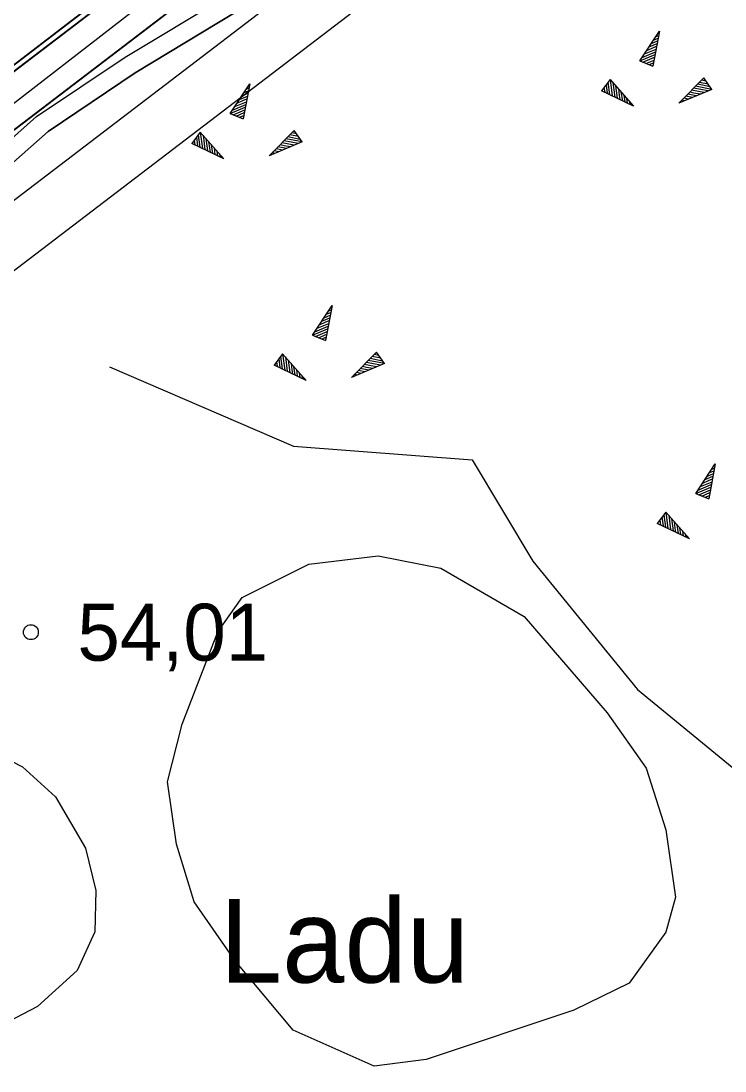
# Model space of a CAD drawing. Extents: x 532503 to 539665, y 6557663 to 6561526.
# Drawn here: x 535416.3 to 535446.57, y 6559734.65 to 6559779.81 of the extents above; entities that cross this region are included whole.
import ezdxf

# ---------------------------------------------------------------- set-up
doc = ezdxf.new("R2010")
doc.units = 0
for name, color, linetype in [('Default', 7, 'Continuous'), ('HALJASTUS', 7, 'Continuous'), ('illumineerimisjooned', 7, 'Continuous'), ('Kaevandatud ala', 7, 'Continuous'), ('kataster', 7, 'Continuous'), ('KORGUS-EH2000', 7, 'Continuous'), ('ME_aktiivne', 7, 'Continuous'), ('PIIR_me', 7, 'Continuous'), ('Plokid', 7, 'Continuous'), ('RELJEEF', 7, 'Continuous'), ('TM_aktiivne', 7, 'Continuous')]:
    doc.layers.add(name, color=color, linetype=linetype)

# ---------------------------------------------------------------- blocks, each defined once
blk = doc.blocks.new('POINT_DISPLAY')
at = {"layer": 'Default'}
blk.add_line((0, 0), (0, 0), dxfattribs=at)

msp = doc.modelspace()

# ---------------------------------------------------------------- linework, layer by layer
at = {"layer": 'illumineerimisjooned'}
for points in [[(534195.15, 6559981.187), (534198.982, 6559981.551), (535160.123, 6560071.768), (535418.528, 6559993.818), (535458.873, 6559929.252), (535494.628, 6559867.696), (535482.599, 6559826.001), (535251.738, 6559649.676), (535250.358, 6559648.526), (535180.445, 6559687.333), (534941.147, 6559814.594), (534876.935, 6559774.719), (534959.617, 6559531.323), (534733.77, 6559483.152), (534375.905, 6559461.866), (534195.514, 6559444.474)], [(535136.963, 6559567.806), (535183.61, 6559682.831), (535250.501, 6559645.706), (535253.17, 6559647.743), (535476.016, 6559817.954)]]:
    msp.add_lwpolyline(points, dxfattribs=at)
msp.add_lwpolyline([(535537.644, 6559868.04), (535535.932, 6559811.278), (535531.57, 6559735.34), (535531.4, 6559680.476), (535535.969, 6559621.33), (535541.688, 6559571.196), (535546.449, 6559503.997), (535276.396, 6559543.285), (535107.957, 6559502.648), (535182.405, 6559686.245), (535250.294, 6559648.566)], close=True, dxfattribs=at)
at = {"layer": 'Kaevandatud ala'}
msp.add_line((535250.5, 6559651.24), (535480.86, 6559827.19), dxfattribs=at)
at = {"layer": 'kataster'}
for points in [[(533947.7, 6559658.95), (533949.2, 6559955.8), (534198.28, 6559979.48), (535159.89, 6560069.73), (535417.31, 6559992.13), (535457.22, 6559928.24), (535504.86, 6559846.09), (535250.3, 6559650.84), (535181.52, 6559689.04), (534941.15, 6559817.08), (534874.65, 6559775.26), (534957.01, 6559532.73), (534735.22, 6559485.45), (534375.71, 6559463.85), (534199.28, 6559446.9), (534122.84, 6559439.44), (534110.45, 6559447.36), (534092.53, 6559453.94), (534085.13, 6559454.75)], [(535538.05, 6559871.58), (535539.27, 6559872.49), (535541.59, 6559874.28), (535537.93, 6559811.19), (535533.57, 6559735.28), (535533.4, 6559680.55), (535537.96, 6559621.52), (535543.68, 6559571.38), (535548.62, 6559501.66), (535276.49, 6559541.25), (535104.64, 6559499.79), (535181.52, 6559689.04), (535250.3, 6559650.84), (535504.86, 6559846.09)]]:
    msp.add_lwpolyline(points, close=True, dxfattribs=at)
at = {"layer": 'KORGUS-EH2000'}
msp.add_circle((535416.728, 6559753.524), 0.32, dxfattribs=at)
at = {"layer": 'ME_aktiivne'}
msp.add_lwpolyline([(535181.4, 6559689.09), (535250.12, 6559650.95), (535250.5, 6559651.24), (535480.86, 6559827.19), (535473.59, 6559802.83), (535506.03, 6559511.29), (535131.71, 6559566.56)], close=True, dxfattribs=at)
at = {"layer": 'PIIR_me'}
msp.add_lwpolyline([(534441.63, 6560002.32), (534688.17, 6560025.46), (534931.44, 6560048.3), (534969.61, 6560051.877), (534976.05, 6559831.7), (535057.56, 6559884.7), (535221.39, 6560003.39), (535216.26, 6560052.7), (535417.23, 6559992.12), (535457.16, 6559928.22), (535492.47, 6559867.43), (535480.86, 6559827.19), (535250.12, 6559650.95), (535250.12, 6559650.95), (535181.4, 6559689.09), (534941.07, 6559816.91), (534874.54, 6559775.58), (534957, 6559532.81), (534951.31, 6559531.71), (534733.49, 6559485.13), (534485.11, 6559470.37)], dxfattribs=at)
at = {"layer": 'Plokid'}
msp.add_lwpolyline([(535141.263, 6559572.023), (535184.815, 6559679.417), (535250.709, 6559642.846), (535254.626, 6559645.835), (535468.361, 6559809.086)], dxfattribs=at)
at = {"layer": 'RELJEEF'}
for p, q in [((535442.91, 6559778.095), (535443.75, 6559779.375)), ((535443.75, 6559779.375), (535443.47, 6559777.865)), ((535443.6, 6559779.145), (535443.72, 6559779.195)), ((535443.7, 6559779.295), (535443.74, 6559779.315)), ((535443.31, 6559778.695), (535443.65, 6559778.845)), ((535443.41, 6559778.845), (535443.67, 6559778.965)), ((535443.46, 6559778.655), (535443.63, 6559778.725)), ((535443.5, 6559778.995), (535443.7, 6559779.075)), ((535442.91, 6559778.095), (535443.56, 6559778.375)), ((535443.01, 6559778.245), (535443.58, 6559778.485)), ((535443.11, 6559778.395), (535443.61, 6559778.605)), ((535443.21, 6559778.545), (535443.46, 6559778.655)), ((535442.91, 6559778.095), (535443.47, 6559777.865)), ((535443.04, 6559778.045), (535443.54, 6559778.255)), ((535443.17, 6559777.985), (535443.52, 6559778.135)), ((535443.31, 6559777.935), (535443.5, 6559778.015)), ((535443.44, 6559777.885), (535443.47, 6559777.895)), ((535444.585, 6559776.283), (535445.665, 6559777.373)), ((535446.005, 6559776.873), (535445.665, 6559777.373)), ((535425.294, 6559775.832), (535426.134, 6559777.112)), ((535426.134, 6559777.112), (535425.854, 6559775.602)), ((535425.984, 6559776.882), (535426.104, 6559776.932)), ((535426.084, 6559777.032), (535426.124, 6559777.052)), ((535441.627, 6559777.293), (535441.257, 6559776.813)), ((535441.367, 6559776.953), (535441.397, 6559776.753)), ((535441.457, 6559777.073), (535441.507, 6559776.703)), ((535441.537, 6559777.183), (535441.607, 6559776.643)), ((535441.627, 6559777.293), (535442.637, 6559776.153)), ((535441.627, 6559777.293), (535441.717, 6559776.593)), ((535441.747, 6559777.163), (535441.827, 6559776.543)), ((535441.867, 6559777.023), (535441.937, 6559776.493)), ((535445.835, 6559776.803), (535445.225, 6559776.923)), ((535446.005, 6559776.873), (535445.305, 6559777.003)), ((535445.925, 6559776.983), (535445.395, 6559777.093)), ((535445.845, 6559777.103), (535445.475, 6559777.173)), ((535445.765, 6559777.223), (535445.565, 6559777.263)), ((535445.685, 6559777.343), (535445.645, 6559777.343)), ((535425.694, 6559776.432), (535426.034, 6559776.582)), ((535425.794, 6559776.582), (535426.054, 6559776.702)), ((535425.844, 6559776.392), (535426.014, 6559776.462)), ((535425.884, 6559776.732), (535426.084, 6559776.812)), ((535442.637, 6559776.153), (535441.257, 6559776.813)), ((535441.277, 6559776.843), (535441.287, 6559776.803)), ((535441.987, 6559776.893), (535442.017, 6559776.613)), ((535442.017, 6559776.613), (535442.047, 6559776.433)), ((535442.097, 6559776.753), (535442.157, 6559776.383)), ((535442.217, 6559776.623), (535442.257, 6559776.333)), ((535442.337, 6559776.483), (535442.367, 6559776.283)), ((535446.005, 6559776.873), (535444.585, 6559776.283)), ((535445.005, 6559776.453), (535444.795, 6559776.493)), ((535445.165, 6559776.523), (535444.885, 6559776.583)), ((535445.335, 6559776.593), (535444.965, 6559776.663)), ((535445.235, 6559776.713), (535445.055, 6559776.753)), ((535445.665, 6559776.733), (535445.135, 6559776.833)), ((535445.505, 6559776.663), (535445.235, 6559776.713)), ((535425.294, 6559775.832), (535425.944, 6559776.112)), ((535425.394, 6559775.982), (535425.964, 6559776.222)), ((535425.494, 6559776.132), (535425.994, 6559776.342)), ((535425.594, 6559776.282), (535425.844, 6559776.392)), ((535442.457, 6559776.353), (535442.477, 6559776.223)), ((535442.577, 6559776.213), (535442.587, 6559776.173)), ((535444.665, 6559776.313), (535444.635, 6559776.323)), ((535444.835, 6559776.383), (535444.715, 6559776.413)), ((535425.294, 6559775.832), (535425.854, 6559775.602)), ((535425.424, 6559775.782), (535425.924, 6559775.992)), ((535425.554, 6559775.722), (535425.904, 6559775.872)), ((535425.694, 6559775.672), (535425.884, 6559775.752)), ((535425.824, 6559775.622), (535425.854, 6559775.632)), ((535426.97, 6559774.02), (535428.05, 6559775.11)), ((535428.39, 6559774.61), (535428.05, 6559775.11)), ((535424.011, 6559775.03), (535423.641, 6559774.55)), ((535423.751, 6559774.69), (535423.781, 6559774.49)), ((535423.841, 6559774.81), (535423.891, 6559774.44)), ((535423.921, 6559774.92), (535423.991, 6559774.38)), ((535424.011, 6559775.03), (535425.021, 6559773.89)), ((535424.011, 6559775.03), (535424.101, 6559774.33)), ((535424.131, 6559774.9), (535424.211, 6559774.28)), ((535424.251, 6559774.76), (535424.321, 6559774.23)), ((535428.22, 6559774.54), (535427.61, 6559774.66)), ((535428.39, 6559774.61), (535427.69, 6559774.74)), ((535428.31, 6559774.72), (535427.78, 6559774.83)), ((535428.23, 6559774.84), (535427.86, 6559774.91)), ((535428.15, 6559774.96), (535427.95, 6559775)), ((535428.07, 6559775.08), (535428.03, 6559775.08)), ((535425.021, 6559773.89), (535423.641, 6559774.55)), ((535423.661, 6559774.58), (535423.671, 6559774.54)), ((535424.371, 6559774.63), (535424.401, 6559774.35)), ((535424.401, 6559774.35), (535424.431, 6559774.17)), ((535424.481, 6559774.49), (535424.541, 6559774.12)), ((535424.601, 6559774.36), (535424.641, 6559774.07)), ((535424.721, 6559774.22), (535424.751, 6559774.02)), ((535428.39, 6559774.61), (535426.97, 6559774.02)), ((535427.39, 6559774.19), (535427.18, 6559774.23)), ((535427.55, 6559774.26), (535427.27, 6559774.32)), ((535427.72, 6559774.33), (535427.35, 6559774.4)), ((535427.62, 6559774.45), (535427.44, 6559774.49)), ((535428.05, 6559774.47), (535427.52, 6559774.57)), ((535427.89, 6559774.4), (535427.62, 6559774.45)), ((535424.841, 6559774.09), (535424.861, 6559773.96)), ((535424.961, 6559773.95), (535424.971, 6559773.91)), ((535427.05, 6559774.05), (535427.02, 6559774.06)), ((535427.22, 6559774.12), (535427.1, 6559774.15)), ((535428.835, 6559766.296), (535429.675, 6559767.576)), ((535429.675, 6559767.576), (535429.395, 6559766.066)), ((535429.625, 6559767.496), (535429.665, 6559767.516)), ((535429.235, 6559766.896), (535429.575, 6559767.046)), ((535429.335, 6559767.046), (535429.595, 6559767.166)), ((535429.425, 6559767.196), (535429.625, 6559767.276)), ((535429.525, 6559767.346), (535429.645, 6559767.396)), ((535428.835, 6559766.296), (535429.485, 6559766.576)), ((535428.935, 6559766.446), (535429.505, 6559766.686)), ((535429.035, 6559766.596), (535429.535, 6559766.806)), ((535429.135, 6559766.746), (535429.385, 6559766.856)), ((535429.385, 6559766.856), (535429.555, 6559766.926)), ((535428.835, 6559766.296), (535429.395, 6559766.066)), ((535428.965, 6559766.246), (535429.465, 6559766.456)), ((535429.095, 6559766.186), (535429.445, 6559766.336)), ((535429.235, 6559766.136), (535429.425, 6559766.216)), ((535429.365, 6559766.086), (535429.395, 6559766.096)), ((535427.552, 6559765.495), (535427.182, 6559765.015)), ((535427.382, 6559765.275), (535427.432, 6559764.905)), ((535427.462, 6559765.385), (535427.532, 6559764.845)), ((535427.552, 6559765.495), (535428.562, 6559764.355)), ((535427.552, 6559765.495), (535427.642, 6559764.795)), ((535427.672, 6559765.365), (535427.752, 6559764.745)), ((535427.792, 6559765.225), (535427.862, 6559764.695)), ((535430.51, 6559764.485), (535431.59, 6559765.575)), ((535431.93, 6559765.075), (535431.23, 6559765.205)), ((535431.85, 6559765.185), (535431.32, 6559765.295)), ((535431.77, 6559765.305), (535431.4, 6559765.375)), ((535431.69, 6559765.425), (535431.49, 6559765.465)), ((535431.61, 6559765.545), (535431.57, 6559765.545)), ((535431.93, 6559765.075), (535431.59, 6559765.575)), ((535428.562, 6559764.355), (535427.182, 6559765.015)), ((535427.202, 6559765.045), (535427.212, 6559765.005)), ((535427.292, 6559765.155), (535427.322, 6559764.955)), ((535427.912, 6559765.095), (535427.942, 6559764.815)), ((535427.942, 6559764.815), (535427.972, 6559764.635)), ((535428.022, 6559764.955), (535428.082, 6559764.585)), ((535428.142, 6559764.825), (535428.182, 6559764.535)), ((535431.93, 6559765.075), (535430.51, 6559764.485)), ((535431.09, 6559764.725), (535430.81, 6559764.785)), ((535431.26, 6559764.795), (535430.89, 6559764.865)), ((535431.16, 6559764.915), (535430.98, 6559764.955)), ((535431.59, 6559764.935), (535431.06, 6559765.035)), ((535431.76, 6559765.005), (535431.15, 6559765.125)), ((535431.43, 6559764.865), (535431.16, 6559764.915)), ((535428.262, 6559764.685), (535428.292, 6559764.485)), ((535428.382, 6559764.555), (535428.402, 6559764.425)), ((535428.502, 6559764.415), (535428.512, 6559764.375)), ((535430.59, 6559764.515), (535430.56, 6559764.525)), ((535430.76, 6559764.585), (535430.64, 6559764.615)), ((535430.93, 6559764.655), (535430.72, 6559764.695)), ((535445.311, 6559759.485), (535446.151, 6559760.765)), ((535446.151, 6559760.765), (535445.871, 6559759.255)), ((535446.101, 6559760.685), (535446.141, 6559760.705)), ((535445.711, 6559760.085), (535446.051, 6559760.235)), ((535445.811, 6559760.235), (535446.071, 6559760.355)), ((535445.901, 6559760.385), (535446.101, 6559760.465)), ((535446.001, 6559760.535), (535446.121, 6559760.585)), ((535445.311, 6559759.485), (535445.961, 6559759.765)), ((535445.411, 6559759.635), (535445.981, 6559759.875)), ((535445.511, 6559759.785), (535446.011, 6559759.995)), ((535445.611, 6559759.935), (535445.861, 6559760.045)), ((535445.861, 6559760.045), (535446.031, 6559760.115)), ((535445.311, 6559759.485), (535445.871, 6559759.255)), ((535445.441, 6559759.435), (535445.941, 6559759.645)), ((535445.571, 6559759.375), (535445.921, 6559759.525)), ((535445.711, 6559759.325), (535445.901, 6559759.405)), ((535445.841, 6559759.275), (535445.871, 6559759.285)), ((535444.028, 6559758.684), (535443.658, 6559758.204)), ((535443.858, 6559758.464), (535443.908, 6559758.094)), ((535443.938, 6559758.574), (535444.008, 6559758.034)), ((535444.028, 6559758.684), (535445.038, 6559757.544)), ((535444.028, 6559758.684), (535444.118, 6559757.984)), ((535444.148, 6559758.554), (535444.228, 6559757.934)), ((535444.268, 6559758.414), (535444.338, 6559757.884)), ((535445.038, 6559757.544), (535443.658, 6559758.204)), ((535443.678, 6559758.234), (535443.688, 6559758.194)), ((535443.768, 6559758.344), (535443.798, 6559758.144)), ((535444.388, 6559758.284), (535444.418, 6559758.004)), ((535444.418, 6559758.004), (535444.448, 6559757.824)), ((535444.498, 6559758.144), (535444.558, 6559757.774)), ((535444.618, 6559758.014), (535444.658, 6559757.724)), ((535444.738, 6559757.874), (535444.768, 6559757.674)), ((535444.858, 6559757.744), (535444.878, 6559757.614)), ((535444.978, 6559757.604), (535444.988, 6559757.564))]:
    msp.add_line(p, q, dxfattribs=at)
for points in [[(535367.574, 6559739.293), (535371.832, 6559742.345), (535379.709, 6559747.777), (535387.014, 6559753.261), (535394.082, 6559757.597), (535397.509, 6559761.68), (535403.04, 6559766.499), (535410.629, 6559772.131), (535425.453, 6559783.626), (535433.072, 6559789.824), (535440.597, 6559795.048), (535446.468, 6559799.594), (535450.682, 6559802.455), (535457.704, 6559808.471), (535461.007, 6559810.685), (535462.883, 6559811.486), (535464.505, 6559810.594), (535466.034, 6559808.485), (535468.01, 6559805.689), (535469.558, 6559803.633), (535470.791, 6559802.553)], [(535367.574, 6559739.293), (535371.832, 6559742.345), (535379.709, 6559747.777), (535387.014, 6559753.261), (535394.082, 6559757.597), (535397.509, 6559761.68), (535403.04, 6559766.499), (535410.629, 6559772.131), (535425.453, 6559783.626), (535433.072, 6559789.824), (535440.597, 6559795.048), (535446.468, 6559799.594), (535450.682, 6559802.455), (535457.704, 6559808.471), (535461.007, 6559810.685), (535462.883, 6559811.486)], [(535382.384, 6559746.051), (535386.313, 6559748.227), (535387.648, 6559750.069), (535391.384, 6559751.492), (535396.418, 6559755.494), (535398.359, 6559759.271), (535401.707, 6559761.896), (535402.803, 6559764.656), (535403.678, 6559766.509), (535406.972, 6559767.682), (535409.982, 6559769.797), (535413.219, 6559772.371), (535416.973, 6559775.699), (535420.782, 6559778.253), (535425.05, 6559780.84)], [(535398.994, 6559758.747), (535402.373, 6559761.35), (535403.554, 6559764.366), (535404.262, 6559765.868), (535407.343, 6559766.965), (535410.457, 6559769.152), (535413.733, 6559771.757), (535417.464, 6559775.065), (535421.215, 6559777.579), (535425.547, 6559780.206)], [(535425.547, 6559780.206), (535421.215, 6559777.579), (535417.464, 6559775.065), (535413.733, 6559771.757), (535410.457, 6559769.152), (535407.343, 6559766.965), (535404.262, 6559765.868), (535403.554, 6559764.366), (535402.373, 6559761.35), (535398.994, 6559758.747)], [(535420.11, 6559764.932), (535428.023, 6559761.524), (535435.695, 6559760.941), (535438.311, 6559756.571), (535442.806, 6559751.057), (535446.876, 6559747.712), (535451.1, 6559749.54), (535455.845, 6559750.533), (535457.571, 6559747.718), (535458.875, 6559740.396), (535461.821, 6559736.957), (535463.615, 6559733.884)], [(535420.11, 6559764.932), (535428.023, 6559761.524), (535435.695, 6559760.941), (535438.311, 6559756.571), (535442.806, 6559751.057), (535446.876, 6559747.712), (535451.1, 6559749.54), (535455.845, 6559750.533), (535457.571, 6559747.718), (535458.875, 6559740.396), (535461.821, 6559736.957), (535463.615, 6559733.884)], [(535420.11, 6559764.932), (535428.023, 6559761.524), (535435.695, 6559760.941), (535438.311, 6559756.571), (535442.806, 6559751.057), (535446.876, 6559747.712), (535451.1, 6559749.54), (535455.845, 6559750.533), (535457.571, 6559747.718), (535458.875, 6559740.396), (535461.821, 6559736.957), (535463.615, 6559733.884)], [(535440.066, 6559737.261), (535433.717, 6559735.142), (535431.482, 6559734.859), (535428.008, 6559736.408), (535425.506, 6559739.382), (535423.754, 6559741.927), (535422.984, 6559744.406), (535422.599, 6559747.082), (535423.225, 6559749.564), (535424.764, 6559753.537), (535425.818, 6559755.021), (535428.671, 6559756.447), (535431.662, 6559756.806), (535434.355, 6559756.283), (535437.94, 6559754.205), (535441.496, 6559750.05), (535443.182, 6559747.674), (535444.026, 6559745.023), (535444.442, 6559742.123), (535444.023, 6559740.615), (535442.446, 6559738.429), (535440.066, 6559737.261)], [(535414.177, 6559735.943), (535407.729, 6559734.868), (535405.761, 6559735.121), (535401.782, 6559739.149), (535400.988, 6559743.731), (535401.699, 6559746.191), (535403.572, 6559747.655), (535406.345, 6559749.86), (535408.285, 6559750.495), (535410.257, 6559750.479), (535412.576, 6559749.682), (535416.374, 6559747.728), (535417.785, 6559746.439), (535419.072, 6559744.235), (535419.523, 6559742.41), (535419.483, 6559740.628), (535418.715, 6559738.97), (535417.007, 6559737.419), (535414.177, 6559735.943)]]:
    msp.add_lwpolyline(points, dxfattribs=at)
at = {"layer": 'TM_aktiivne'}
for points in [[(535159.92, 6560069.74), (535417.23, 6559992.12), (535457.16, 6559928.22), (535492.47, 6559867.43), (535480.86, 6559827.19), (535250.49, 6559651.24), (535250.13, 6559650.94), (535181.4, 6559689.09), (534941.07, 6559816.9), (534874.53, 6559775.58), (534957, 6559532.81), (534733.5, 6559485.14), (534375.75, 6559463.86), (534199.32, 6559446.85), (534124.95, 6559439.68), (533949.03, 6559659.85), (533949.15, 6559955.79), (534199.17, 6559979.56)], [(535539.77, 6559872.18), (535537.93, 6559811.19), (535533.57, 6559735.28), (535533.4, 6559680.55), (535537.96, 6559621.52), (535543.68, 6559571.38), (535548.62, 6559501.66), (535276.49, 6559541.25), (535104.64, 6559499.79), (535181.4, 6559689.09), (535250.12, 6559650.95)]]:
    msp.add_lwpolyline(points, close=True, dxfattribs=at)

# ---------------------------------------------------------------- block references
at = {"layer": 'RELJEEF', "xscale": 100, "yscale": 100}
for p in [(535442.91, 6559778.095), (535441.627, 6559777.293), (535446.005, 6559776.873), (535425.294, 6559775.832), (535424.011, 6559775.03), (535428.39, 6559774.61), (535428.835, 6559766.296), (535427.552, 6559765.495), (535431.93, 6559765.075), (535445.311, 6559759.485), (535444.028, 6559758.684)]:
    msp.add_blockref('POINT_DISPLAY', p, dxfattribs=at)

# ---------------------------------------------------------------- texts
at = {"layer": 'HALJASTUS'}
msp.add_text('Ladu', height=3.6, dxfattribs=at).set_placement((535424.855, 6559738.452))
at = {"layer": 'KORGUS-EH2000'}
msp.add_text('54,01 ', height=2.45, dxfattribs=at).set_placement((535418.728, 6559752.299))

doc.saveas('drawing.dxf')
